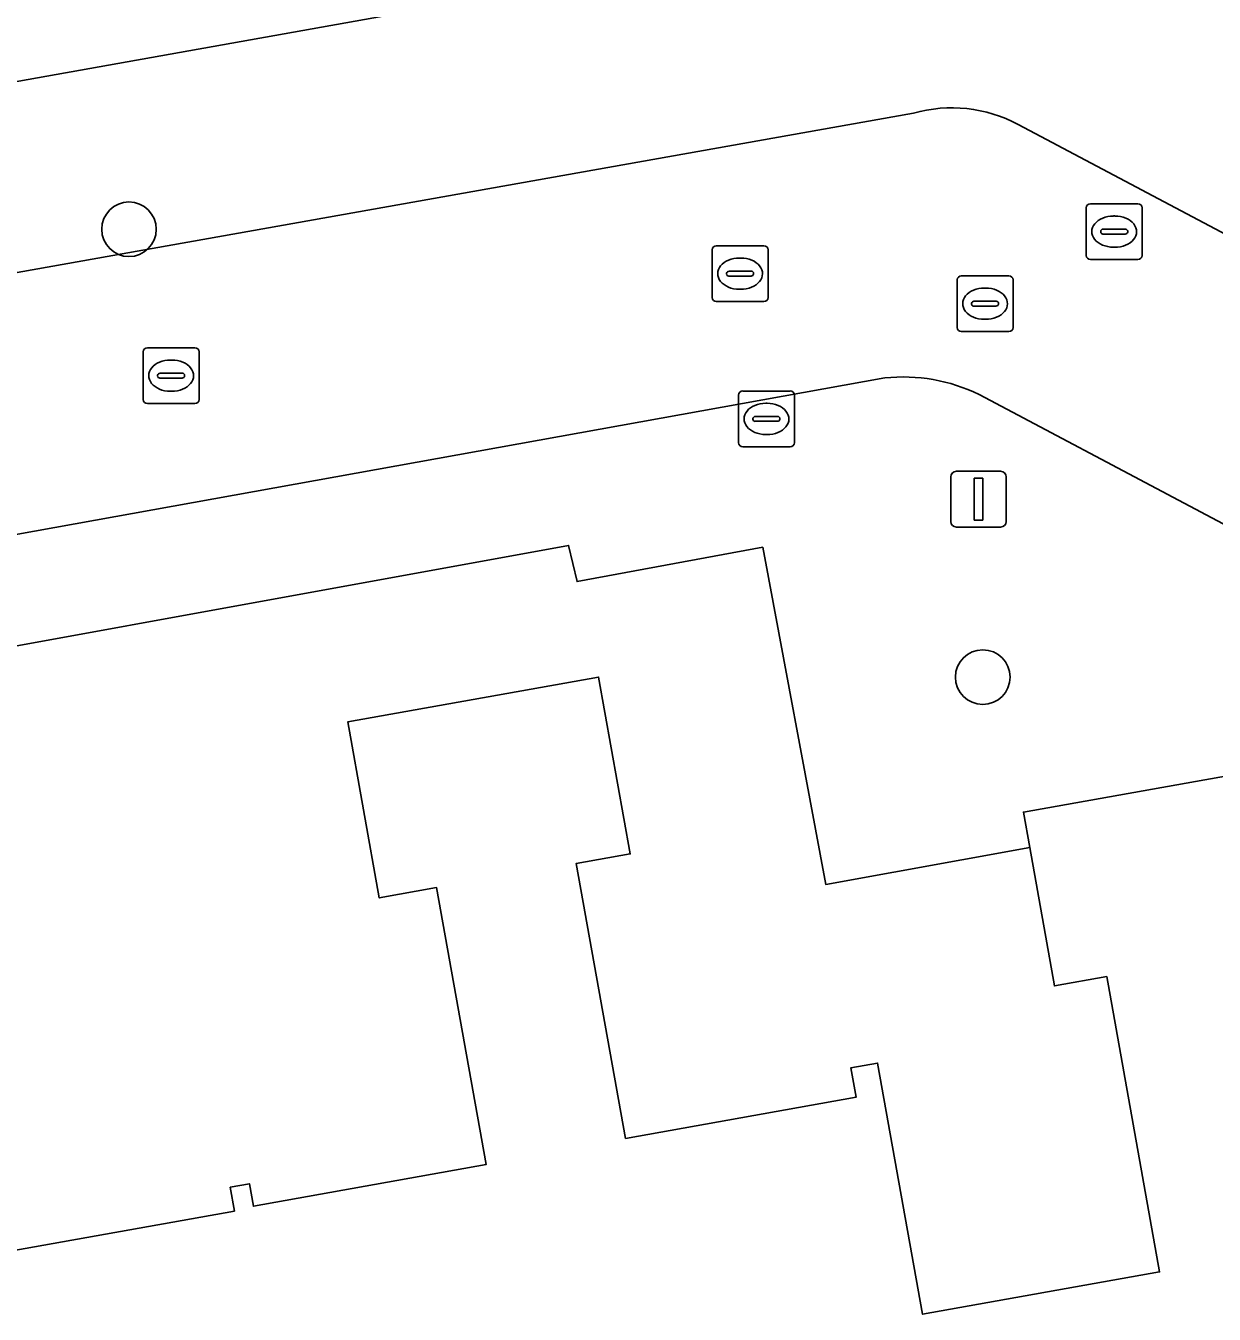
# Model space of a CAD drawing. Extents: x 157793 to 159380, y 380877 to 382313.
# Drawn here: x 158414.16 to 158435.44, y 381424.92 to 381448 of the extents above; entities that cross this region are included whole.
import ezdxf

# ---------------------------------------------------------------- set-up
doc = ezdxf.new("R2010")
doc.units = 0
for name, color, linetype in [('IMGEO_Boom', 7, 'Continuous'), ('IMGEO_Erf', 7, 'Continuous'), ('IMGEO_Kolk', 7, 'Continuous'), ('IMGEO_Lichtmast', 7, 'Continuous'), ('IMGEO_Pand', 7, 'Continuous'), ('IMGEO_Rijbaan_lokaal_open', 7, 'Continuous'), ('IMGEO_Rioolput', 7, 'Continuous'), ('IMGEO_Voetpad_open', 7, 'Continuous')]:
    doc.layers.add(name, color=color, linetype=linetype)

msp = doc.modelspace()

# ---------------------------------------------------------------- linework, layer by layer
at = {"layer": 'IMGEO_Boom'}
for centre in [(158416.009, 381444.352), (158431.298, 381436.33)]:
    msp.add_circle(centre, 0.489, dxfattribs=at)
at = {"layer": 'IMGEO_Erf'}
for points in [[(158394.586, 381443.534), (158434.145, 381450.6), (158433.635, 381453.465), (158433.354, 381453.415), (158433.401, 381453.155), (158432.958, 381453.075), (158432.918, 381453.298), (158427.97, 381452.406), (158428.011, 381452.182), (158427.832, 381452.15), (158427.656, 381452.118), (158427.613, 381452.353), (158422.324, 381451.399), (158422.372, 381451.131), (158422.18, 381451.096), (158421.992, 381451.062), (158421.948, 381451.308), (158416.825, 381450.384), (158416.871, 381450.125), (158416.652, 381450.086), (158416.436, 381450.047), (158416.381, 381450.352), (158411.079, 381449.396)], [(158413.715, 381426.018), (158417.897, 381426.765), (158417.821, 381427.193), (158418.165, 381427.255), (158418.237, 381426.852), (158422.404, 381427.597), (158421.517, 381432.559), (158420.49, 381432.376), (158419.926, 381435.528), (158424.418, 381436.331), (158424.985, 381433.164), (158424.02, 381432.992), (158424.901, 381428.067), (158429.031, 381428.805), (158428.937, 381429.331), (158429.415, 381429.417), (158430.22, 381424.917), (158434.465, 381425.676), (158433.519, 381430.964), (158432.583, 381430.797), (158432.139, 381433.276), (158428.488, 381432.615), (158427.357, 381438.657), (158424.032, 381438.042), (158423.88, 381438.688), (158408.121, 381435.824)]]:
    msp.add_lwpolyline(points, dxfattribs=at)
at = {"layer": 'IMGEO_Kolk'}
for p, q in [((158426.527, 381444.057), (158427.379, 381444.057)), ((158426.452, 381443.131), (158426.452, 381443.983)), ((158426.94, 381443.837), (158426.965, 381443.837)), ((158427.453, 381443.983), (158427.453, 381443.131)), ((158426.754, 381443.6), (158427.152, 381443.6)), ((158426.711, 381443.551), (158426.711, 381443.563)), ((158427.149, 381443.514), (158426.751, 381443.514)), ((158427.195, 381443.563), (158427.195, 381443.551)), ((158426.963, 381443.277), (158426.938, 381443.277)), ((158427.379, 381443.057), (158426.527, 381443.057)), ((158416.338, 381442.23), (158417.19, 381442.23)), ((158416.263, 381441.304), (158416.263, 381442.156)), ((158416.751, 381442.01), (158416.776, 381442.01)), ((158417.264, 381442.156), (158417.264, 381441.304)), ((158416.522, 381441.724), (158416.522, 381441.736)), ((158416.565, 381441.773), (158416.963, 381441.773)), ((158417.006, 381441.736), (158417.006, 381441.724)), ((158416.96, 381441.687), (158416.562, 381441.687)), ((158416.774, 381441.45), (158416.749, 381441.45)), ((158417.19, 381441.23), (158416.338, 381441.23))]:
    msp.add_line(p, q, dxfattribs=at)
for points in [[(158426.527, 381444.057), (158427.379, 381444.057)], [(158426.452, 381443.131), (158426.452, 381443.983)], [(158427.453, 381443.983), (158427.453, 381443.131)], [(158427.379, 381443.057), (158426.527, 381443.057)], [(158416.338, 381442.23), (158417.19, 381442.23)], [(158416.263, 381441.304), (158416.263, 381442.156)], [(158417.264, 381442.156), (158417.264, 381441.304)], [(158417.19, 381441.23), (158416.338, 381441.23)]]:
    msp.add_lwpolyline(points, dxfattribs=at)
for centre, radius, start, end in [((158426.529, 381443.981), 0.0765, 91.552, 178.448), ((158426.529, 381443.981), 0.0765, 91.552, 178.448), ((158427.377, 381443.981), 0.0765, 1.552, 88.448), ((158427.377, 381443.981), 0.0765, 1.552, 88.448), ((158426.751, 381443.56), 0.0403, 85.8775, 175.7526), ((158427.156, 381443.562), 0.0386, 1.7309, 96.639), ((158426.748, 381443.55), 0.0366, 178.938, 274.7102), ((158427.152, 381443.557), 0.043, 264.8664, 352.4533), ((158426.529, 381443.133), 0.0765, 181.552, 268.448), ((158426.529, 381443.133), 0.0765, 181.552, 268.448), ((158427.377, 381443.133), 0.0765, 271.552, 358.448), ((158427.377, 381443.133), 0.0765, 271.552, 358.448), ((158416.34, 381442.154), 0.0765, 91.552, 178.448), ((158416.34, 381442.154), 0.0765, 91.552, 178.448), ((158417.188, 381442.154), 0.0765, 1.552, 88.448), ((158417.188, 381442.154), 0.0765, 1.552, 88.448), ((158416.562, 381441.733), 0.0403, 85.8775, 175.7526), ((158416.967, 381441.735), 0.0386, 1.7309, 96.639), ((158416.559, 381441.723), 0.0366, 178.938, 274.7102), ((158416.963, 381441.73), 0.043, 264.8664, 352.4533), ((158416.34, 381441.306), 0.0765, 181.552, 268.448), ((158416.34, 381441.306), 0.0765, 181.552, 268.448), ((158417.188, 381441.306), 0.0765, 271.552, 358.448), ((158417.188, 381441.306), 0.0765, 271.552, 358.448)]:
    msp.add_arc(centre, radius, start, end, dxfattribs=at)
for centre, major_axis, ratio, start_param, end_param in [((158426.939, 381443.557), (-0.387, 0.002), 0.722429, 4.712389, 7.853982), ((158426.964, 381443.557), (-0.39, 0.002), 0.717154, 1.570796, 4.712389), ((158416.75, 381441.73), (-0.387, 0.002), 0.722429, 4.712389, 7.853982), ((158416.775, 381441.73), (-0.39, 0.002), 0.717154, 1.570796, 4.712389)]:
    msp.add_ellipse(centre, major_axis=major_axis, ratio=ratio, start_param=start_param, end_param=end_param, dxfattribs=at)
at = {"layer": 'IMGEO_Lichtmast'}
for p, q in [((158430.727, 381439.117), (158430.727, 381439.917)), ((158430.727, 381439.917), (158430.727, 381439.117)), ((158430.827, 381440.017), (158431.617, 381440.017)), ((158431.617, 381440.017), (158430.827, 381440.017)), ((158431.717, 381439.917), (158431.717, 381439.117)), ((158431.717, 381439.117), (158431.717, 381439.917)), ((158431.617, 381439.017), (158430.827, 381439.017)), ((158430.827, 381439.017), (158431.617, 381439.017))]:
    msp.add_line(p, q, dxfattribs=at)
msp.add_lwpolyline([(158431.147, 381439.892), (158431.297, 381439.892), (158431.297, 381439.142), (158431.147, 381439.142), (158431.147, 381439.892)], dxfattribs=at)
for centre, start, end in [((158430.827, 381439.917), 90, 180), ((158430.827, 381439.917), 90, 180), ((158431.617, 381439.917), 0, 90), ((158431.617, 381439.917), 360, 90), ((158430.827, 381439.117), 180, 270), ((158430.827, 381439.117), 180, 270), ((158431.617, 381439.117), 270, 0), ((158431.617, 381439.117), 270, 0)]:
    msp.add_arc(centre, 0.1, start, end, dxfattribs=at)
at = {"layer": 'IMGEO_Pand'}
msp.add_lwpolyline([(158436.479, 381434.707), (158432.026, 381433.911), (158432.139, 381433.276), (158432.583, 381430.797), (158433.519, 381430.964), (158434.465, 381425.676), (158430.22, 381424.917), (158429.415, 381429.417), (158428.937, 381429.331), (158429.031, 381428.805), (158424.901, 381428.067), (158424.02, 381432.992), (158424.985, 381433.164), (158424.418, 381436.331), (158419.926, 381435.528), (158420.49, 381432.376), (158421.517, 381432.559), (158422.404, 381427.597), (158418.237, 381426.852), (158418.165, 381427.255), (158417.821, 381427.193), (158417.897, 381426.765), (158413.715, 381426.018)], dxfattribs=at)
at = {"layer": 'IMGEO_Rijbaan_lokaal_open'}
for points in [[(158430.056, 381446.433), (158390.797, 381439.449), (158389.687, 381438.882), (158390.946, 381433.696), (158392.45, 381434.61), (158394.416, 381435.342), (158402.292, 381436.775), (158429.544, 381441.688)], [(158439.182, 381442.39), (158431.932, 381446.231)], [(158431.233, 381441.393), (158438.575, 381437.502)]]:
    msp.add_lwpolyline(points, dxfattribs=at)
for centre, radius, start, end in [((158430.744, 381444.006), 2.522, 61.8879, 105.8207), ((158429.873, 381438.59), 3.116, 64.122, 96.0634)]:
    msp.add_arc(centre, radius, start, end, dxfattribs=at)
at = {"layer": 'IMGEO_Rioolput'}
for p, q in [((158433.151, 381443.884), (158433.151, 381444.736)), ((158433.226, 381444.81), (158434.078, 381444.81)), ((158434.152, 381444.736), (158434.152, 381443.884)), ((158433.639, 381444.59), (158433.664, 381444.59)), ((158433.41, 381444.304), (158433.41, 381444.316)), ((158433.453, 381444.353), (158433.851, 381444.353)), ((158433.894, 381444.316), (158433.894, 381444.304)), ((158433.848, 381444.267), (158433.45, 381444.267)), ((158434.078, 381443.81), (158433.226, 381443.81)), ((158433.662, 381444.03), (158433.637, 381444.03)), ((158430.839, 381442.593), (158430.839, 381443.445)), ((158430.914, 381443.519), (158431.766, 381443.519)), ((158431.84, 381443.445), (158431.84, 381442.593)), ((158431.327, 381443.299), (158431.352, 381443.299)), ((158431.098, 381443.013), (158431.098, 381443.025)), ((158431.536, 381442.976), (158431.138, 381442.976)), ((158431.141, 381443.062), (158431.539, 381443.062)), ((158431.582, 381443.025), (158431.582, 381443.013)), ((158431.35, 381442.739), (158431.325, 381442.739)), ((158431.766, 381442.519), (158430.914, 381442.519)), ((158426.924, 381440.529), (158426.924, 381441.381)), ((158426.999, 381441.455), (158427.851, 381441.455)), ((158427.925, 381441.381), (158427.925, 381440.529)), ((158427.412, 381441.235), (158427.437, 381441.235)), ((158427.183, 381440.949), (158427.183, 381440.961)), ((158427.621, 381440.912), (158427.223, 381440.912)), ((158427.226, 381440.998), (158427.624, 381440.998)), ((158427.667, 381440.961), (158427.667, 381440.949)), ((158427.435, 381440.675), (158427.41, 381440.675)), ((158427.851, 381440.455), (158426.999, 381440.455))]:
    msp.add_line(p, q, dxfattribs=at)
for points in [[(158433.151, 381443.884), (158433.151, 381444.736)], [(158433.226, 381444.81), (158434.078, 381444.81)], [(158434.152, 381444.736), (158434.152, 381443.884)], [(158434.078, 381443.81), (158433.226, 381443.81)], [(158430.839, 381442.593), (158430.839, 381443.445)], [(158430.914, 381443.519), (158431.766, 381443.519)], [(158431.84, 381443.445), (158431.84, 381442.593)], [(158431.766, 381442.519), (158430.914, 381442.519)], [(158426.924, 381440.529), (158426.924, 381441.381)], [(158426.999, 381441.455), (158427.851, 381441.455)], [(158427.925, 381441.381), (158427.925, 381440.529)], [(158427.851, 381440.455), (158426.999, 381440.455)]]:
    msp.add_lwpolyline(points, dxfattribs=at)
for centre, radius, start, end in [((158433.228, 381444.734), 0.0765, 91.552, 178.448), ((158433.228, 381444.734), 0.0765, 91.552, 178.448), ((158434.076, 381444.734), 0.0765, 1.552, 88.448), ((158434.076, 381444.734), 0.0765, 1.552, 88.448), ((158433.45, 381444.313), 0.0403, 85.8775, 175.7526), ((158433.447, 381444.303), 0.0366, 178.938, 274.7102), ((158433.851, 381444.31), 0.043, 264.8664, 352.4533), ((158433.855, 381444.315), 0.0386, 1.7309, 96.639), ((158433.228, 381443.886), 0.0765, 181.552, 268.448), ((158433.228, 381443.886), 0.0765, 181.552, 268.448), ((158434.076, 381443.886), 0.0765, 271.552, 358.448), ((158434.076, 381443.886), 0.0765, 271.552, 358.448), ((158430.916, 381443.443), 0.0765, 91.552, 178.448), ((158430.916, 381443.443), 0.0765, 91.552, 178.448), ((158431.764, 381443.443), 0.0765, 1.552, 88.448), ((158431.764, 381443.443), 0.0765, 1.552, 88.448), ((158431.138, 381443.022), 0.0403, 85.8775, 175.7526), ((158431.135, 381443.012), 0.0366, 178.938, 274.7102), ((158431.539, 381443.019), 0.043, 264.8664, 352.4533), ((158431.543, 381443.024), 0.0386, 1.7309, 96.639), ((158430.916, 381442.595), 0.0765, 181.552, 268.448), ((158430.916, 381442.595), 0.0765, 181.552, 268.448), ((158431.764, 381442.595), 0.0765, 271.552, 358.448), ((158431.764, 381442.595), 0.0765, 271.552, 358.448), ((158427.001, 381441.379), 0.0765, 91.552, 178.448), ((158427.001, 381441.379), 0.0765, 91.552, 178.448), ((158427.849, 381441.379), 0.0765, 1.552, 88.448), ((158427.849, 381441.379), 0.0765, 1.552, 88.448), ((158427.223, 381440.958), 0.0403, 85.8775, 175.7526), ((158427.22, 381440.948), 0.0366, 178.938, 274.7102), ((158427.624, 381440.955), 0.043, 264.8664, 352.4533), ((158427.628, 381440.96), 0.0386, 1.7309, 96.639), ((158427.001, 381440.531), 0.0765, 181.552, 268.448), ((158427.001, 381440.531), 0.0765, 181.552, 268.448), ((158427.849, 381440.531), 0.0765, 271.552, 358.448), ((158427.849, 381440.531), 0.0765, 271.552, 358.448)]:
    msp.add_arc(centre, radius, start, end, dxfattribs=at)
for centre, major_axis, ratio, start_param, end_param in [((158433.638, 381444.31), (-0.387, 0.002), 0.722429, 4.712389, 7.853982), ((158433.663, 381444.31), (-0.39, 0.002), 0.717154, 1.570796, 4.712389), ((158431.326, 381443.019), (-0.387, 0.002), 0.722429, 4.712389, 7.853982), ((158431.351, 381443.019), (-0.39, 0.002), 0.717154, 1.570796, 4.712389), ((158427.411, 381440.955), (-0.387, 0.002), 0.722429, 4.712389, 7.853982), ((158427.436, 381440.955), (-0.39, 0.002), 0.717154, 1.570796, 4.712389)]:
    msp.add_ellipse(centre, major_axis=major_axis, ratio=ratio, start_param=start_param, end_param=end_param, dxfattribs=at)
at = {"layer": 'IMGEO_Voetpad_open'}
for points in [[(158464.422, 381447.924), (158464.88, 381448.294), (158464.449, 381450.402), (158461.278, 381449.879), (158461.076, 381449.936), (158459.22, 381448.998), (158440.515, 381445.553), (158438.502, 381445.428), (158436.724, 381446.379), (158436.22, 381447.293), (158435.964, 381448.094), (158435.679, 381449.847), (158435.516, 381450.845), (158434.145, 381450.6), (158394.586, 381443.534), (158389.628, 381442.752), (158388.705, 381442.588), (158389.687, 381438.882), (158390.797, 381439.449), (158430.056, 381446.433)], [(158431.932, 381446.231), (158439.182, 381442.39)], [(158429.544, 381441.688), (158402.292, 381436.775), (158403.177, 381432.417), (158391.741, 381430.36), (158391.883, 381428.934), (158401.691, 381430.632), (158401.802, 381430.651), (158405.232, 381431.245), (158404.617, 381434.627), (158408.23, 381435.291), (158408.121, 381435.824), (158423.88, 381438.688), (158424.032, 381438.042), (158427.357, 381438.657), (158428.488, 381432.615), (158432.139, 381433.276), (158432.026, 381433.911), (158436.479, 381434.707), (158436.593, 381434.067), (158443.362, 381435.3), (158443.25, 381435.927), (158447.625, 381436.709)], [(158438.575, 381437.502), (158431.233, 381441.393)]]:
    msp.add_lwpolyline(points, dxfattribs=at)
for centre, radius, start, end in [((158430.744, 381444.006), 2.522, 61.8879, 105.8207), ((158429.873, 381438.59), 3.116, 64.122, 96.0634)]:
    msp.add_arc(centre, radius, start, end, dxfattribs=at)

doc.saveas('drawing.dxf')
